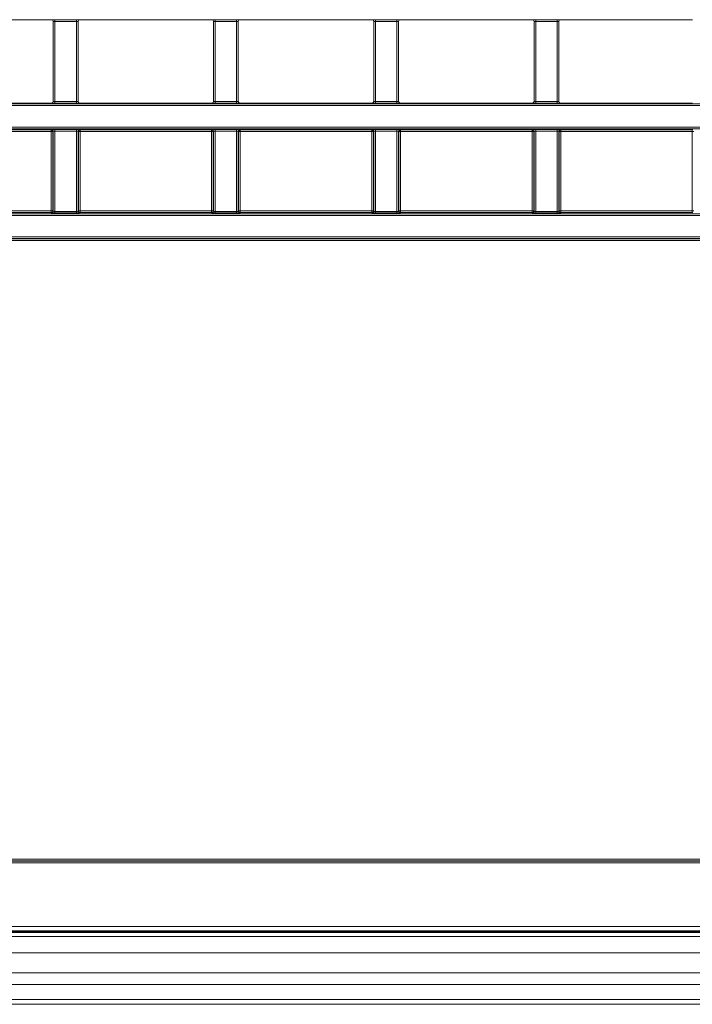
# Model space of a CAD drawing. Header units: millimetres. Extents: x 0 to 1118, y 0 to 864.
# Tile 333 of 390: x 521 to 542, y 599 to 629. Entities that reach past the tile are written whole.
import ezdxf

# ---------------------------------------------------------------- set-up
doc = ezdxf.new("R2010")
doc.units = ezdxf.units.MM

msp = doc.modelspace()

# ---------------------------------------------------------------- linework, layer by layer
at = {"color": 7, "linetype": 'Continuous', "lineweight": 15}
for p, q in [((518.3163, 628.9615), (522.3361, 628.9615)), ((522.3861, 628.9115), (522.3861, 626.4786)), ((523.1414, 626.4786), (523.1414, 628.9115)), ((523.1913, 628.9615), (527.2111, 628.9615)), ((527.2611, 628.9115), (527.2611, 626.4786)), ((528.0164, 626.4786), (528.0164, 628.9115)), ((528.0663, 628.9615), (532.0861, 628.9615)), ((532.1361, 628.9115), (532.1361, 626.4786)), ((532.8914, 626.4786), (532.8914, 628.9115)), ((532.9413, 628.9615), (536.9611, 628.9615)), ((537.0111, 628.9115), (537.0111, 626.4786)), ((537.7664, 626.4786), (537.7664, 628.9115)), ((537.8163, 628.9615), (541.8361, 628.9615)), ((518.3163, 626.4286), (522.3361, 626.4286)), ((523.1913, 626.4286), (527.2111, 626.4286)), ((528.0663, 626.4286), (532.0861, 626.4286)), ((532.9413, 626.4286), (536.9611, 626.4286)), ((537.8163, 626.4286), (541.8361, 626.4286)), ((607.8213, 601.2532), (471.8311, 601.2532)), ((472.6137, 601.0979), (607.0387, 601.0979)), ((472.6137, 599.0354), (607.0387, 599.0354))]:
    msp.add_line(p, q, dxfattribs=at)
at = {"color": 9, "linetype": 'Continuous', "lineweight": 0}
for p, q in [((522.3361, 628.9615), (522.3379, 628.9633)), ((522.3879, 628.9133), (522.3861, 628.9115)), ((522.3879, 626.4769), (522.3879, 628.9133)), ((522.4379, 628.965), (523.0896, 628.965)), ((522.4379, 628.915), (522.4379, 628.965)), ((523.0896, 628.915), (522.4379, 628.915)), ((522.4379, 628.915), (522.4379, 626.4752)), ((523.0896, 628.915), (523.0896, 628.965)), ((523.0896, 626.4752), (523.0896, 628.915)), ((523.1396, 628.9133), (523.1396, 626.4769)), ((523.1414, 628.9115), (523.1396, 628.9133)), ((523.1896, 628.9633), (523.1913, 628.9615)), ((527.2111, 628.9615), (527.2129, 628.9633)), ((527.2629, 628.9133), (527.2611, 628.9115)), ((527.2629, 626.4769), (527.2629, 628.9133)), ((527.3129, 628.965), (527.9646, 628.965)), ((527.3129, 628.915), (527.3129, 628.965)), ((527.9646, 628.915), (527.3129, 628.915)), ((527.3129, 628.915), (527.3129, 626.4752)), ((527.9646, 628.915), (527.9646, 628.965)), ((527.9646, 626.4752), (527.9646, 628.915)), ((528.0146, 628.9133), (528.0146, 626.4769)), ((528.0164, 628.9115), (528.0146, 628.9133)), ((528.0646, 628.9633), (528.0663, 628.9615)), ((532.0861, 628.9615), (532.0879, 628.9633)), ((532.1379, 628.9133), (532.1361, 628.9115)), ((532.1379, 626.4769), (532.1379, 628.9133)), ((532.1879, 628.965), (532.8396, 628.965)), ((532.1879, 628.965), (532.1879, 628.915)), ((532.8396, 628.915), (532.1879, 628.915)), ((532.1879, 628.915), (532.1879, 626.4752)), ((532.8396, 628.965), (532.8396, 628.915)), ((532.8396, 626.4752), (532.8396, 628.915)), ((532.8896, 628.9133), (532.8896, 626.4769)), ((532.8914, 628.9115), (532.8896, 628.9133)), ((532.9396, 628.9633), (532.9413, 628.9615)), ((536.9611, 628.9615), (536.9629, 628.9633)), ((537.0129, 628.9133), (537.0111, 628.9115)), ((537.0129, 626.4769), (537.0129, 628.9133)), ((537.0629, 628.965), (537.7146, 628.965)), ((537.0629, 628.965), (537.0629, 628.915)), ((537.7146, 628.915), (537.0629, 628.915)), ((537.0629, 628.915), (537.0629, 626.4752)), ((537.7146, 628.965), (537.7146, 628.915)), ((537.7146, 626.4752), (537.7146, 628.915)), ((537.7646, 628.9133), (537.7646, 626.4769)), ((537.7664, 628.9115), (537.7646, 628.9133)), ((537.8146, 628.9633), (537.8163, 628.9615)), ((522.3379, 626.4269), (522.3361, 626.4286)), ((522.3861, 626.4786), (522.3879, 626.4769)), ((522.4379, 626.4252), (522.4379, 626.4752)), ((522.4379, 626.4752), (523.0896, 626.4752)), ((523.0896, 626.4252), (523.0896, 626.4752)), ((523.1396, 626.4769), (523.1414, 626.4786)), ((523.1913, 626.4286), (523.1896, 626.4269)), ((527.2129, 626.4269), (527.2111, 626.4286)), ((527.2611, 626.4786), (527.2629, 626.4769)), ((527.3129, 626.4252), (527.3129, 626.4752)), ((527.3129, 626.4752), (527.9646, 626.4752)), ((527.9646, 626.4252), (527.9646, 626.4752)), ((528.0146, 626.4769), (528.0164, 626.4786)), ((528.0663, 626.4286), (528.0646, 626.4269)), ((532.0879, 626.4269), (532.0861, 626.4286)), ((532.1361, 626.4786), (532.1379, 626.4769)), ((532.1879, 626.4752), (532.8396, 626.4752)), ((532.1879, 626.4752), (532.1879, 626.4252)), ((532.8396, 626.4752), (532.8396, 626.4252)), ((532.8896, 626.4769), (532.8914, 626.4786)), ((532.9413, 626.4286), (532.9396, 626.4269)), ((536.9629, 626.4269), (536.9611, 626.4286)), ((537.0111, 626.4786), (537.0129, 626.4769)), ((537.0629, 626.4752), (537.7146, 626.4752)), ((537.0629, 626.4752), (537.0629, 626.4252)), ((537.7146, 626.4752), (537.7146, 626.4252)), ((537.7646, 626.4769), (537.7664, 626.4786)), ((537.8163, 626.4286), (537.8146, 626.4269)), ((470.0133, 626.4029), (609.6392, 626.4029)), ((609.6392, 626.3529), (470.0133, 626.3529)), ((523.0896, 626.4252), (522.4379, 626.4252)), ((527.9646, 626.4252), (527.3129, 626.4252)), ((532.8396, 626.4252), (532.1879, 626.4252)), ((537.7146, 626.4252), (537.0629, 626.4252)), ((470.0133, 625.7012), (609.6392, 625.7012)), ((609.6392, 625.6512), (470.0133, 625.6512)), ((518.326, 625.6158), (522.3265, 625.6158)), ((522.3265, 625.5658), (518.326, 625.5658)), ((522.3265, 625.6158), (522.3379, 625.6272)), ((522.3265, 625.5658), (522.3265, 625.6158)), ((522.3265, 623.1521), (522.3265, 625.5658)), ((522.3265, 625.5658), (522.3765, 625.5658)), ((522.3879, 625.5772), (522.3765, 625.5658)), ((522.3765, 625.5658), (522.3765, 623.1521)), ((522.3879, 623.1408), (522.3879, 625.5772)), ((522.4379, 625.6289), (523.0896, 625.6289)), ((522.4379, 625.5789), (522.4379, 625.6289)), ((523.0896, 625.5789), (522.4379, 625.5789)), ((522.4379, 625.5789), (522.4379, 623.1391)), ((523.0896, 625.5789), (523.0896, 625.6289)), ((523.0896, 623.1391), (523.0896, 625.5789)), ((523.1396, 625.5772), (523.1396, 623.1408)), ((523.151, 625.5658), (523.1396, 625.5772)), ((523.151, 623.1521), (523.151, 625.5658)), ((523.151, 625.5658), (523.201, 625.5658)), ((523.1896, 625.6272), (523.201, 625.6158)), ((523.201, 625.6158), (527.2015, 625.6158)), ((523.201, 625.5658), (523.201, 625.6158)), ((523.201, 625.5658), (523.201, 623.1521)), ((527.2015, 625.5658), (523.201, 625.5658)), ((527.2015, 625.6158), (527.2129, 625.6272)), ((527.2015, 625.5658), (527.2015, 625.6158)), ((527.2015, 625.5658), (527.2515, 625.5658)), ((527.2015, 623.1521), (527.2015, 625.5658)), ((527.2629, 625.5772), (527.2515, 625.5658)), ((527.2515, 625.5658), (527.2515, 623.1521)), ((527.2629, 623.1408), (527.2629, 625.5772)), ((527.3129, 625.6289), (527.9646, 625.6289)), ((527.3129, 625.5789), (527.3129, 625.6289)), ((527.9646, 625.5789), (527.3129, 625.5789)), ((527.3129, 625.5789), (527.3129, 623.1391)), ((527.9646, 625.5789), (527.9646, 625.6289)), ((527.9646, 623.1391), (527.9646, 625.5789)), ((528.0146, 625.5772), (528.0146, 623.1408)), ((528.026, 625.5658), (528.0146, 625.5772)), ((528.026, 623.1521), (528.026, 625.5658)), ((528.026, 625.5658), (528.076, 625.5658)), ((528.0646, 625.6272), (528.076, 625.6158)), ((528.076, 625.6158), (532.0765, 625.6158)), ((528.076, 625.5658), (528.076, 625.6158)), ((528.076, 625.5658), (528.076, 623.1521)), ((532.0765, 625.5658), (528.076, 625.5658)), ((532.0765, 625.6158), (532.0879, 625.6272)), ((532.0765, 625.5658), (532.0765, 625.6158)), ((532.0765, 623.1521), (532.0765, 625.5658)), ((532.0765, 625.5658), (532.1265, 625.5658)), ((532.1379, 625.5772), (532.1265, 625.5658)), ((532.1265, 625.5658), (532.1265, 623.1521)), ((532.1379, 623.1408), (532.1379, 625.5772)), ((532.1879, 625.6289), (532.8396, 625.6289)), ((532.1879, 625.5789), (532.1879, 625.6289)), ((532.8396, 625.5789), (532.1879, 625.5789)), ((532.1879, 625.5789), (532.1879, 623.1391)), ((532.8396, 625.5789), (532.8396, 625.6289)), ((532.8396, 623.1391), (532.8396, 625.5789)), ((532.8896, 625.5772), (532.8896, 623.1408)), ((532.901, 625.5658), (532.8896, 625.5772)), ((532.901, 623.1521), (532.901, 625.5658)), ((532.901, 625.5658), (532.951, 625.5658)), ((532.9396, 625.6272), (532.951, 625.6158)), ((532.951, 625.6158), (536.9515, 625.6158)), ((532.951, 625.5658), (532.951, 625.6158)), ((536.9515, 625.5658), (532.951, 625.5658)), ((532.951, 625.5658), (532.951, 623.1521)), ((536.9515, 625.6158), (536.9629, 625.6272)), ((536.9515, 625.5658), (536.9515, 625.6158)), ((536.9515, 623.1521), (536.9515, 625.5658)), ((536.9515, 625.5658), (537.0015, 625.5658)), ((537.0129, 625.5772), (537.0015, 625.5658)), ((537.0015, 625.5658), (537.0015, 623.1521)), ((537.0129, 623.1408), (537.0129, 625.5772)), ((537.0629, 625.6289), (537.7146, 625.6289)), ((537.0629, 625.5789), (537.0629, 625.6289)), ((537.7146, 625.5789), (537.0629, 625.5789)), ((537.0629, 625.5789), (537.0629, 623.1391)), ((537.7146, 625.5789), (537.7146, 625.6289)), ((537.7146, 623.1391), (537.7146, 625.5789)), ((537.7646, 625.5772), (537.7646, 623.1408)), ((537.776, 625.5658), (537.7646, 625.5772)), ((537.776, 623.1521), (537.776, 625.5658)), ((537.776, 625.5658), (537.826, 625.5658)), ((537.8146, 625.6272), (537.826, 625.6158)), ((537.826, 625.6158), (541.8265, 625.6158)), ((537.826, 625.5658), (537.826, 625.6158)), ((541.8265, 625.5658), (537.826, 625.5658)), ((537.826, 625.5658), (537.826, 623.1521)), ((541.8265, 625.6158), (541.8379, 625.6272)), ((541.8265, 625.5658), (541.8265, 625.6158)), ((541.8265, 623.1521), (541.8265, 625.5658)), ((541.8265, 625.5658), (541.8765, 625.5658)), ((518.8372, 623.1521), (522.3265, 623.1521)), ((522.3265, 623.1022), (522.3265, 623.1521)), ((522.3265, 623.1521), (522.3765, 623.1521)), ((522.3765, 623.1521), (522.3879, 623.1408)), ((522.4379, 623.0891), (522.4379, 623.1391)), ((522.4379, 623.1391), (523.0896, 623.1391)), ((523.0896, 623.0891), (523.0896, 623.1391)), ((523.1396, 623.1408), (523.151, 623.1521)), ((523.151, 623.1521), (523.201, 623.1521)), ((523.201, 623.1022), (523.201, 623.1521)), ((523.201, 623.1521), (527.2015, 623.1521)), ((527.2015, 623.1022), (527.2015, 623.1521)), ((527.2015, 623.1521), (527.2515, 623.1521)), ((527.2515, 623.1521), (527.2629, 623.1408)), ((527.3129, 623.0891), (527.3129, 623.1391)), ((527.3129, 623.1391), (527.9646, 623.1391)), ((527.9646, 623.0891), (527.9646, 623.1391)), ((528.0146, 623.1408), (528.026, 623.1521)), ((528.026, 623.1521), (528.076, 623.1521)), ((528.076, 623.1022), (528.076, 623.1521)), ((528.076, 623.1521), (532.0765, 623.1521)), ((532.0765, 623.1521), (532.1265, 623.1521)), ((532.0765, 623.1022), (532.0765, 623.1521)), ((532.1265, 623.1521), (532.1379, 623.1408)), ((532.1879, 623.0891), (532.1879, 623.1391)), ((532.1879, 623.1391), (532.8396, 623.1391)), ((532.8396, 623.0891), (532.8396, 623.1391)), ((532.8896, 623.1408), (532.901, 623.1521)), ((532.901, 623.1521), (532.951, 623.1521)), ((532.951, 623.1022), (532.951, 623.1521)), ((532.951, 623.1521), (536.9515, 623.1521)), ((536.9515, 623.1521), (537.0015, 623.1521)), ((536.9515, 623.1022), (536.9515, 623.1521)), ((537.0015, 623.1521), (537.0129, 623.1408)), ((537.0629, 623.0891), (537.0629, 623.1391)), ((537.0629, 623.1391), (537.7146, 623.1391)), ((537.7146, 623.0891), (537.7146, 623.1391)), ((537.7646, 623.1408), (537.776, 623.1521)), ((537.776, 623.1521), (537.826, 623.1521)), ((537.826, 623.1022), (537.826, 623.1521)), ((537.826, 623.1521), (541.8265, 623.1521)), ((541.8265, 623.1521), (541.8765, 623.1521)), ((541.8265, 623.1022), (541.8265, 623.1521)), ((470.0133, 623.0668), (585.7614, 623.0668)), ((585.7614, 623.0168), (470.0133, 623.0168)), ((522.3265, 623.1022), (518.8372, 623.1022)), ((522.3379, 623.0908), (522.3265, 623.1022)), ((523.0896, 623.0891), (522.4379, 623.0891)), ((523.201, 623.1022), (523.1896, 623.0908)), ((527.2015, 623.1022), (523.201, 623.1022)), ((527.2129, 623.0908), (527.2015, 623.1022)), ((527.9646, 623.0891), (527.3129, 623.0891)), ((528.076, 623.1022), (528.0646, 623.0908)), ((532.0765, 623.1022), (528.076, 623.1022)), ((532.0879, 623.0908), (532.0765, 623.1022)), ((532.8396, 623.0891), (532.1879, 623.0891)), ((532.951, 623.1022), (532.9396, 623.0908)), ((536.9515, 623.1022), (532.951, 623.1022)), ((536.9629, 623.0908), (536.9515, 623.1022)), ((537.7146, 623.0891), (537.0629, 623.0891)), ((537.826, 623.1022), (537.8146, 623.0908)), ((541.8265, 623.1022), (537.826, 623.1022)), ((541.8379, 623.0908), (541.8265, 623.1022)), ((470.0133, 622.3651), (585.7614, 622.3651)), ((585.7614, 622.3151), (470.0133, 622.3151)), ((515.6254, 622.3015), (571.1521, 622.3015)), ((571.1521, 622.2515), (515.6254, 622.2515)), ((474.3861, 603.3866), (605.2664, 603.3866)), ((515.6254, 603.4502), (571.1521, 603.4502)), ((571.1521, 603.4002), (515.6254, 603.4002)), ((605.2664, 603.3366), (474.3861, 603.3366)), ((471.8384, 601.3957), (607.8141, 601.3957)), ((607.8141, 601.2707), (471.8384, 601.2707)), ((472.6137, 601.2229), (607.0387, 601.2229)), ((472.6137, 600.5979), (607.0387, 600.5979)), ((472.6137, 599.9925), (607.0387, 599.9925)), ((472.6137, 599.6389), (607.0387, 599.6389)), ((472.6137, 599.1818), (607.0387, 599.1818))]:
    msp.add_line(p, q, dxfattribs=at)
for centre, start, end in [((522.3379, 628.9133), 0.02044, 89.97956), ((523.1896, 628.9133), 90.02044, 179.97956), ((527.2129, 628.9133), 0.02044, 89.97956), ((528.0646, 628.9133), 90.02044, 179.97956), ((532.0879, 628.9133), 0.02044, 89.97956), ((532.9396, 628.9133), 90.02044, 179.97956), ((536.9629, 628.9133), 0.02044, 89.97956), ((537.8146, 628.9133), 90.02044, 179.97956), ((522.3379, 626.4769), 270.02044, 359.97956), ((523.1896, 626.4769), 180.02044, 269.97956), ((527.2129, 626.4769), 270.02044, 359.97956), ((528.0646, 626.4769), 180.02044, 269.97956), ((532.0879, 626.4769), 270.02044, 359.97956), ((532.9396, 626.4769), 180.02044, 269.97956), ((536.9629, 626.4769), 270.02044, 359.97956), ((537.8146, 626.4769), 180.02044, 269.97956), ((522.3265, 625.5658), 0.02044, 89.97956), ((522.3379, 625.5772), 0.02044, 89.97956), ((523.1896, 625.5772), 90.02044, 179.97956), ((523.201, 625.5658), 90.02044, 179.97956), ((527.2015, 625.5658), 0.02044, 89.97956), ((527.2129, 625.5772), 0.02044, 89.97956), ((528.0646, 625.5772), 90.02044, 179.97956), ((528.076, 625.5658), 90.02044, 179.97956), ((532.0765, 625.5658), 0.02044, 89.97956), ((532.0879, 625.5772), 0.02044, 89.97956), ((532.9396, 625.5772), 90.02044, 179.97956), ((532.951, 625.5658), 90.02044, 179.97956), ((536.9515, 625.5658), 0.02044, 89.97956), ((536.9629, 625.5772), 0.02044, 89.97956), ((537.8146, 625.5772), 90.02044, 179.97956), ((537.826, 625.5658), 90.02044, 179.97956), ((522.3265, 623.1522), 270.02044, 359.97956), ((522.3379, 623.1408), 270.02044, 359.97956), ((523.1896, 623.1408), 180.02044, 269.97956), ((523.201, 623.1522), 180.02044, 269.97956), ((527.2015, 623.1522), 270.02044, 359.97956), ((527.2129, 623.1408), 270.02044, 359.97956), ((528.0646, 623.1408), 180.02044, 269.97956), ((528.076, 623.1522), 180.02044, 269.97956), ((532.0765, 623.1522), 270.02044, 359.97956), ((532.0879, 623.1408), 270.02044, 359.97956), ((532.9396, 623.1408), 180.02044, 269.97956), ((532.951, 623.1522), 180.02044, 269.97956), ((536.9515, 623.1522), 270.02044, 359.97956), ((536.9629, 623.1408), 270.02044, 359.97956), ((537.8146, 623.1408), 180.02044, 269.97956), ((537.826, 623.1522), 180.02044, 269.97956)]:
    msp.add_arc(centre, 0.05, start, end, dxfattribs=at)
at = {"color": 7, "linetype": 'Continuous', "lineweight": 15}
for centre, major_axis, start_param, end_param in [((522.3361, 628.9115), (0.0354, 0.0354), 5.4979394, 7.0684312), ((523.1914, 628.9115), (0.0354, -0.0354), 2.3563468, 3.9268385), ((527.2111, 628.9115), (0.0354, 0.0354), 5.4979394, 7.0684312), ((528.0664, 628.9115), (0.0354, -0.0354), 2.3563468, 3.9268385), ((532.0861, 628.9115), (-0.0354, -0.0354), 2.3563468, 3.9268385), ((532.9414, 628.9115), (-0.0354, 0.0354), 5.4979394, 7.0684312), ((536.9611, 628.9115), (-0.0354, -0.0354), 2.3563468, 3.9268385), ((537.8164, 628.9115), (-0.0354, 0.0354), 5.4979394, 7.0684312), ((522.3361, 626.4787), (0.0354, -0.0354), 5.4979394, 7.0684312), ((523.1914, 626.4787), (0.0354, 0.0354), 2.3563468, 3.9268385), ((527.2111, 626.4787), (0.0354, -0.0354), 5.4979394, 7.0684312), ((528.0664, 626.4787), (0.0354, 0.0354), 2.3563468, 3.9268385), ((532.0861, 626.4787), (-0.0354, 0.0354), 2.3563468, 3.9268385), ((532.9414, 626.4787), (-0.0354, -0.0354), 5.4979394, 7.0684312), ((536.9611, 626.4787), (-0.0354, 0.0354), 2.3563468, 3.9268385), ((537.8164, 626.4787), (-0.0354, -0.0354), 5.4979394, 7.0684312)]:
    msp.add_ellipse(centre, major_axis=major_axis, ratio=0.9996955, start_param=start_param, end_param=end_param, dxfattribs=at)
at = {"color": 9, "linetype": 'Continuous', "lineweight": 0}
for centre, major_axis, ratio, start_param, end_param in [((522.4379, 628.9632), (0.1, 0), 0.0174551, 1.5707963, 3.1241394), ((522.4379, 628.9133), (0.05, 0), 0.0349101, 1.5707963, 3.1241394), ((523.0896, 628.9632), (0.1, 0), 0.0174551, 0.0174533, 1.5707963), ((523.0896, 628.9133), (0.05, 0), 0.0349101, 0.0174533, 1.5707963), ((527.3129, 628.9632), (0.1, 0), 0.0174551, 1.5707963, 3.1241394), ((527.3129, 628.9133), (0.05, 0), 0.0349101, 1.5707963, 3.1241394), ((527.9646, 628.9632), (0.1, 0), 0.0174551, 0.0174533, 1.5707963), ((527.9646, 628.9133), (0.05, 0), 0.0349101, 0.0174533, 1.5707963), ((532.1879, 628.9632), (0.1, 0), 0.0174551, 1.5707963, 3.1241394), ((532.1879, 628.9133), (0.05, 0), 0.0349101, 1.5707963, 3.1241394), ((532.8396, 628.9632), (0.1, 0), 0.0174551, 0.0174533, 1.5707963), ((532.8396, 628.9133), (0.05, 0), 0.0349101, 0.0174533, 1.5707963), ((537.0629, 628.9632), (0.1, 0), 0.0174551, 1.5707963, 3.1241394), ((537.0629, 628.9133), (0.05, 0), 0.0349101, 1.5707963, 3.1241394), ((537.7146, 628.9632), (0.1, 0), 0.0174551, 0.0174533, 1.5707963), ((537.7146, 628.9133), (0.05, 0), 0.0349101, 0.0174533, 1.5707963), ((522.4379, 626.4769), (0.05, 0), 0.0349101, 3.1590459, 4.712389), ((523.0896, 626.4769), (0.05, 0), 0.0349101, 4.712389, 6.265732), ((527.3129, 626.4769), (0.05, 0), 0.0349101, 3.1590459, 4.712389), ((527.9646, 626.4769), (0.05, 0), 0.0349101, 4.712389, 6.265732), ((532.1879, 626.4769), (0.05, 0), 0.0349101, 3.1590459, 4.712389), ((532.8396, 626.4769), (0.05, 0), 0.0349101, 4.712389, 6.265732), ((537.0629, 626.4769), (0.05, 0), 0.0349101, 3.1590459, 4.712389), ((537.7146, 626.4769), (0.05, 0), 0.0349101, 4.712389, 6.265732), ((522.4379, 626.4269), (0.1, 0), 0.0174551, 3.1590459, 4.712389), ((523.0896, 626.4269), (0.1, 0), 0.0174551, 4.712389, 6.265732), ((527.3129, 626.4269), (0.1, 0), 0.0174551, 3.1590459, 4.712389), ((527.9646, 626.4269), (0.1, 0), 0.0174551, 4.712389, 6.265732), ((532.1879, 626.4269), (0.1, 0), 0.0174551, 3.1590459, 4.712389), ((532.8396, 626.4269), (0.1, 0), 0.0174551, 4.712389, 6.265732), ((537.0629, 626.4269), (0.1, 0), 0.0174551, 3.1590459, 4.712389), ((537.7146, 626.4269), (0.1, 0), 0.0174551, 4.712389, 6.265732), ((522.4379, 625.6271), (0.1, 0), 0.0174551, 1.5707963, 3.1241394), ((522.4379, 625.5771), (0.05, 0), 0.0349101, 1.5707963, 3.1241394), ((523.0896, 625.6271), (0.1, 0), 0.0174551, 0.0174533, 1.5707963), ((523.0896, 625.5771), (0.05, 0), 0.0349101, 0.0174533, 1.5707963), ((527.3129, 625.6271), (0.1, 0), 0.0174551, 1.5707963, 3.1241394), ((527.3129, 625.5771), (0.05, 0), 0.0349101, 1.5707963, 3.1241394), ((527.9646, 625.6271), (0.1, 0), 0.0174551, 0.0174533, 1.5707963), ((527.9646, 625.5771), (0.05, 0), 0.0349101, 0.0174533, 1.5707963), ((532.1879, 625.6271), (0.1, 0), 0.0174551, 1.5707963, 3.1241394), ((532.1879, 625.5771), (0.05, 0), 0.0349101, 1.5707963, 3.1241394), ((532.8396, 625.6271), (0.1, 0), 0.0174551, 0.0174533, 1.5707963), ((532.8396, 625.5771), (0.05, 0), 0.0349101, 0.0174533, 1.5707963), ((537.0629, 625.6271), (0.1, 0), 0.0174551, 1.5707963, 3.1241394), ((537.0629, 625.5771), (0.05, 0), 0.0349101, 1.5707963, 3.1241394), ((537.7146, 625.6271), (0.1, 0), 0.0174551, 0.0174533, 1.5707963), ((537.7146, 625.5771), (0.05, 0), 0.0349101, 0.0174533, 1.5707963), ((522.4379, 623.1408), (0.05, 0), 0.0349101, 3.1590459, 4.712389), ((523.0896, 623.1408), (0.05, 0), 0.0349101, 4.712389, 6.265732), ((527.3129, 623.1408), (0.05, 0), 0.0349101, 3.1590459, 4.712389), ((527.9646, 623.1408), (0.05, 0), 0.0349101, 4.712389, 6.265732), ((532.1879, 623.1408), (0.05, 0), 0.0349101, 3.1590459, 4.712389), ((532.8396, 623.1408), (0.05, 0), 0.0349101, 4.712389, 6.265732), ((537.0629, 623.1408), (0.05, 0), 0.0349101, 3.1590459, 4.712389), ((537.7146, 623.1408), (0.05, 0), 0.0349101, 4.712389, 6.265732), ((522.4379, 623.0908), (0.1, 0), 0.0174551, 3.1590459, 4.712389), ((523.0896, 623.0908), (0.1, 0), 0.0174551, 4.712389, 6.265732), ((527.3129, 623.0908), (0.1, 0), 0.0174551, 3.1590459, 4.712389), ((527.9646, 623.0908), (0.1, 0), 0.0174551, 4.712389, 6.265732), ((532.1879, 623.0908), (0.1, 0), 0.0174551, 3.1590459, 4.712389), ((532.8396, 623.0908), (0.1, 0), 0.0174551, 4.712389, 6.265732), ((537.0629, 623.0908), (0.1, 0), 0.0174551, 3.1590459, 4.712389), ((537.7146, 623.0908), (0.1, 0), 0.0174551, 4.712389, 6.265732)]:
    msp.add_ellipse(centre, major_axis=major_axis, ratio=ratio, start_param=start_param, end_param=end_param, dxfattribs=at)

doc.saveas('drawing.dxf')
